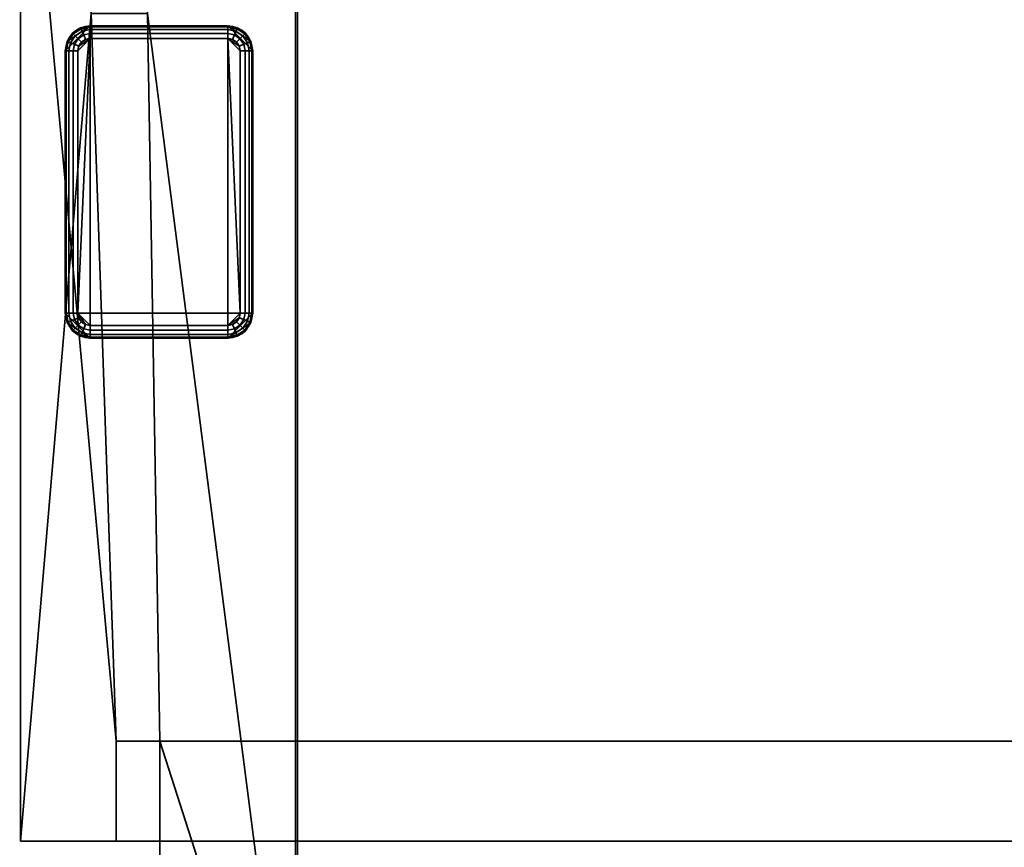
# Model space of a CAD drawing. Header units: millimetres. Extents: x -603 to 3703, y -120 to 193.
# Tile 389 of 656: x 1004 to 1083, y 80 to 147. Entities that reach past the tile are written whole.
import ezdxf

# ---------------------------------------------------------------- set-up
doc = ezdxf.new("R2010")
doc.units = ezdxf.units.MM
doc.layers.add('152', color=7, linetype='Continuous', true_color=0xffffff)

# ---------------------------------------------------------------- blocks, each defined once
blk = doc.blocks.new('UG_SURFACE_002')
at = {"layer": '152', "color": 252, "linetype": 'Continuous', "lineweight": 35}
for points in [[(2177.5, -35, 2213), (2177.5, 174.4, 2213), (822.5, 174.4, 2213), (822.5, -35, 2213)], [(972.5, -35, 2063), (972.5, 174.4, 2063), (2027.5, 174.4, 2063), (2027.5, -35, 2063)]]:
    blk.add_3dface(points, dxfattribs=at)
blk = doc.blocks.new('UG_SURFACE_113')
at = {"layer": '152', "color": 41, "linetype": 'Continuous', "lineweight": 35}
for points in [[(1004.35, 81, 2029.15), (1004.35, 173.15, 2029.15), (1004.35, 173.15, -4), (1004.35, 81, -4)], [(1004.35, 81, -4), (1004.35, 173.15, -4), (1010, 173.15, -4), (1010, 147.3, -4)], [(1010, 147.3, 2023.5), (1010, 173.15, 2023.5), (1004.35, 173.15, 2029.15), (1004.35, 81, 2029.15)], [(1014.5, 147.3, -4), (1014.5, 173.15, -4), (1026.35, 173.15, -4), (1026.35, 55.15, -4)], [(1026.35, 55.15, 2007.15), (1026.35, 173.15, 2007.15), (1014.5, 173.15, 2019), (1014.5, 147.3, 2019)], [(1026.35, 173.15, 2007.15), (1026.35, 55.15, 2007.15), (1026.35, 55.15, -4), (1026.35, 173.15, -4)], [(1012, 89, -4), (1012, 81, -4), (1004.35, 81, -4), (1010, 147.3, -4)], [(1010, 147.3, 2023.5), (1004.35, 81, 2029.15), (1012, 81, 2021.5), (1012, 89, 2021.5)], [(1015.5, 89, -4), (1012, 89, -4), (1010, 147.3, -4), (1014.5, 147.3, -4)], [(1012, 89, 2021.5), (1015.5, 89, 2018), (1014.5, 147.3, 2019), (1010, 147.3, 2023.5)], [(1015.5, 89, -4), (1014.5, 147.3, -4), (1026.35, 55.15, -4)], [(1026.35, 55.15, 2007.15), (1014.5, 147.3, 2019), (1015.5, 89, 2018)], [(1015.5, 89, 2018), (1012, 89, 2021.5), (1012, 89, -4), (1015.5, 89, -4)], [(1012, 81, -4), (1012, 89, -4), (1012, 89, 2021.5), (1012, 81, 2021.5)], [(1015.5, 55.15, 2018), (1015.5, 89, 2018), (1015.5, 89, -4), (1015.5, 55.15, -4)], [(1026.35, 55.15, -4), (1015.5, 55.15, -4), (1015.5, 89, -4)], [(1015.5, 89, 2018), (1015.5, 55.15, 2018), (1026.35, 55.15, 2007.15)], [(1012, 81, 2021.5), (1004.35, 81, 2029.15), (1004.35, 81, -4), (1012, 81, -4)]]:
    blk.add_3dface(points, dxfattribs=at)
blk = doc.blocks.new('UG_SURFACE_114')
at = {"layer": '152', "color": 253, "linetype": 'Continuous', "lineweight": 35}
for points in [[(1008.077, 145.065, -4), (1007.925, 144.3, -4), (1009.925, 146.3, -4)], [(1007.925, 144.3, -4), (1007.925, 123.3, -4), (1009.925, 121.3, -4), (1009.925, 146.3, -4)], [(1009.925, 146.3, -4), (1009.16, 146.148, -4), (1008.511, 145.714, -4), (1008.077, 145.065, -4)], [(1009.16, 146.148, -4), (1009.16, 146.148, -6), (1008.511, 145.714, -6), (1008.511, 145.714, -4)], [(1008.511, 145.714, -6), (1009.16, 146.148, -6), (1009.189, 146.077, -6.383), (1008.565, 145.66, -6.383)], [(1008.565, 145.66, -6.383), (1009.189, 146.077, -6.383), (1009.272, 145.877, -6.707), (1008.718, 145.507, -6.707)], [(1008.718, 145.507, -6.707), (1009.272, 145.877, -6.707), (1009.396, 145.577, -6.924), (1008.947, 145.278, -6.924)], [(1009.925, 146.3, -4), (1009.925, 146.3, -6), (1009.16, 146.148, -6), (1009.16, 146.148, -4)], [(1009.16, 146.148, -6), (1009.925, 146.3, -6), (1009.925, 146.224, -6.383), (1009.189, 146.077, -6.383)], [(1009.189, 146.077, -6.383), (1009.925, 146.224, -6.383), (1009.925, 146.007, -6.707), (1009.272, 145.877, -6.707)], [(1009.272, 145.877, -6.707), (1009.925, 146.007, -6.707), (1009.925, 145.683, -6.924), (1009.396, 145.577, -6.924)], [(1020.925, 146.3, -6), (1009.925, 146.3, -6), (1009.925, 146.3, -4), (1020.925, 146.3, -4)], [(1009.925, 121.3, -4), (1020.925, 121.3, -4), (1020.925, 146.3, -4), (1009.925, 146.3, -4)], [(1020.925, 146.224, -6.383), (1009.925, 146.224, -6.383), (1009.925, 146.3, -6), (1020.925, 146.3, -6)], [(1020.925, 146.007, -6.707), (1009.925, 146.007, -6.707), (1009.925, 146.224, -6.383), (1020.925, 146.224, -6.383)], [(1020.925, 145.683, -6.924), (1009.925, 145.683, -6.924), (1009.925, 146.007, -6.707), (1020.925, 146.007, -6.707)], [(1020.925, 146.3, -4), (1022.925, 144.3, -4), (1022.773, 145.065, -4)], [(1020.925, 146.3, -4), (1020.925, 121.3, -4), (1022.925, 123.3, -4), (1022.925, 144.3, -4)], [(1022.773, 145.065, -4), (1022.339, 145.714, -4), (1021.69, 146.148, -4), (1020.925, 146.3, -4)], [(1021.69, 146.148, -4), (1021.69, 146.148, -6), (1020.925, 146.3, -6), (1020.925, 146.3, -4)], [(1020.925, 146.3, -6), (1021.69, 146.148, -6), (1021.661, 146.077, -6.383), (1020.925, 146.224, -6.383)], [(1020.925, 146.224, -6.383), (1021.661, 146.077, -6.383), (1021.578, 145.877, -6.707), (1020.925, 146.007, -6.707)], [(1020.925, 146.007, -6.707), (1021.578, 145.877, -6.707), (1021.454, 145.577, -6.924), (1020.925, 145.683, -6.924)], [(1021.578, 145.877, -6.707), (1022.132, 145.507, -6.707), (1021.903, 145.278, -6.924), (1021.454, 145.577, -6.924)], [(1021.661, 146.077, -6.383), (1022.285, 145.66, -6.383), (1022.132, 145.507, -6.707), (1021.578, 145.877, -6.707)], [(1021.69, 146.148, -6), (1022.339, 145.714, -6), (1022.285, 145.66, -6.383), (1021.661, 146.077, -6.383)], [(1022.339, 145.714, -4), (1022.339, 145.714, -6), (1021.69, 146.148, -6), (1021.69, 146.148, -4)], [(1008.077, 145.065, -4), (1008.077, 145.065, -6), (1007.925, 144.3, -6), (1007.925, 144.3, -4)], [(1007.925, 144.3, -6), (1008.077, 145.065, -6), (1008.148, 145.036, -6.383), (1008.001, 144.3, -6.383)], [(1008.001, 144.3, -6.383), (1008.148, 145.036, -6.383), (1008.348, 144.953, -6.707), (1008.218, 144.3, -6.707)], [(1008.511, 145.714, -4), (1008.511, 145.714, -6), (1008.077, 145.065, -6), (1008.077, 145.065, -4)], [(1008.077, 145.065, -6), (1008.511, 145.714, -6), (1008.565, 145.66, -6.383), (1008.148, 145.036, -6.383)], [(1008.148, 145.036, -6.383), (1008.565, 145.66, -6.383), (1008.718, 145.507, -6.707), (1008.348, 144.953, -6.707)], [(1008.348, 144.953, -6.707), (1008.718, 145.507, -6.707), (1008.947, 145.278, -6.924), (1008.648, 144.829, -6.924)], [(1008.648, 144.829, -6.924), (1008.947, 145.278, -6.924), (1009.218, 145.007, -7), (1009.001, 144.683, -7)], [(1009.925, 145.3, -7), (1008.925, 144.3, -7), (1009.001, 144.683, -7)], [(1021.925, 123.3, -7), (1008.925, 123.3, -7), (1009.925, 145.3, -7), (1020.925, 145.3, -7)], [(1009.925, 145.3, -7), (1008.925, 123.3, -7), (1008.925, 144.3, -7)], [(1008.947, 145.278, -6.924), (1009.396, 145.577, -6.924), (1009.542, 145.224, -7), (1009.218, 145.007, -7)], [(1009.001, 144.683, -7), (1009.218, 145.007, -7), (1009.542, 145.224, -7), (1009.925, 145.3, -7)], [(1009.396, 145.577, -6.924), (1009.925, 145.683, -6.924), (1009.925, 145.3, -7), (1009.542, 145.224, -7)], [(1020.925, 145.3, -7), (1009.925, 145.3, -7), (1009.925, 145.683, -6.924), (1020.925, 145.683, -6.924)], [(1020.925, 145.683, -6.924), (1021.454, 145.577, -6.924), (1021.308, 145.224, -7), (1020.925, 145.3, -7)], [(1020.925, 145.3, -7), (1021.308, 145.224, -7), (1021.632, 145.007, -7), (1021.849, 144.683, -7)], [(1021.849, 144.683, -7), (1021.925, 144.3, -7), (1020.925, 145.3, -7)], [(1021.925, 144.3, -7), (1021.925, 123.3, -7), (1020.925, 145.3, -7)], [(1021.454, 145.577, -6.924), (1021.903, 145.278, -6.924), (1021.632, 145.007, -7), (1021.308, 145.224, -7)], [(1021.903, 145.278, -6.924), (1022.202, 144.829, -6.924), (1021.849, 144.683, -7), (1021.632, 145.007, -7)], [(1022.132, 145.507, -6.707), (1022.502, 144.953, -6.707), (1022.202, 144.829, -6.924), (1021.903, 145.278, -6.924)], [(1022.285, 145.66, -6.383), (1022.702, 145.036, -6.383), (1022.502, 144.953, -6.707), (1022.132, 145.507, -6.707)], [(1022.339, 145.714, -6), (1022.773, 145.065, -6), (1022.702, 145.036, -6.383), (1022.285, 145.66, -6.383)], [(1022.773, 145.065, -4), (1022.773, 145.065, -6), (1022.339, 145.714, -6), (1022.339, 145.714, -4)], [(1022.702, 145.036, -6.383), (1022.849, 144.3, -6.383), (1022.632, 144.3, -6.707), (1022.502, 144.953, -6.707)], [(1022.773, 145.065, -6), (1022.925, 144.3, -6), (1022.849, 144.3, -6.383), (1022.702, 145.036, -6.383)], [(1022.925, 144.3, -4), (1022.925, 144.3, -6), (1022.773, 145.065, -6), (1022.773, 145.065, -4)], [(1007.925, 144.3, -6), (1007.925, 123.3, -6), (1007.925, 123.3, -4), (1007.925, 144.3, -4)], [(1008.001, 144.3, -6.383), (1008.001, 123.3, -6.383), (1007.925, 123.3, -6), (1007.925, 144.3, -6)], [(1008.218, 144.3, -6.707), (1008.218, 123.3, -6.707), (1008.001, 123.3, -6.383), (1008.001, 144.3, -6.383)], [(1008.218, 144.3, -6.707), (1008.348, 144.953, -6.707), (1008.648, 144.829, -6.924), (1008.542, 144.3, -6.924)], [(1008.542, 144.3, -6.924), (1008.542, 123.3, -6.924), (1008.218, 123.3, -6.707), (1008.218, 144.3, -6.707)], [(1008.542, 144.3, -6.924), (1008.648, 144.829, -6.924), (1009.001, 144.683, -7), (1008.925, 144.3, -7)], [(1008.925, 144.3, -7), (1008.925, 123.3, -7), (1008.542, 123.3, -6.924), (1008.542, 144.3, -6.924)], [(1022.202, 144.829, -6.924), (1022.308, 144.3, -6.924), (1021.925, 144.3, -7), (1021.849, 144.683, -7)], [(1021.925, 123.3, -7), (1021.925, 144.3, -7), (1022.308, 144.3, -6.924), (1022.308, 123.3, -6.924)], [(1022.502, 144.953, -6.707), (1022.632, 144.3, -6.707), (1022.308, 144.3, -6.924), (1022.202, 144.829, -6.924)], [(1022.308, 123.3, -6.924), (1022.308, 144.3, -6.924), (1022.632, 144.3, -6.707), (1022.632, 123.3, -6.707)], [(1022.632, 123.3, -6.707), (1022.632, 144.3, -6.707), (1022.849, 144.3, -6.383), (1022.849, 123.3, -6.383)], [(1022.849, 123.3, -6.383), (1022.849, 144.3, -6.383), (1022.925, 144.3, -6), (1022.925, 123.3, -6)], [(1022.925, 123.3, -6), (1022.925, 144.3, -6), (1022.925, 144.3, -4), (1022.925, 123.3, -4)], [(1007.925, 123.3, -4), (1007.925, 123.3, -6), (1008.077, 122.535, -6), (1008.077, 122.535, -4)], [(1008.077, 122.535, -6), (1007.925, 123.3, -6), (1008.001, 123.3, -6.383), (1008.148, 122.564, -6.383)], [(1009.925, 121.3, -4), (1007.925, 123.3, -4), (1008.077, 122.535, -4)], [(1008.148, 122.564, -6.383), (1008.001, 123.3, -6.383), (1008.218, 123.3, -6.707), (1008.348, 122.647, -6.707)], [(1008.348, 122.647, -6.707), (1008.218, 123.3, -6.707), (1008.542, 123.3, -6.924), (1008.648, 122.771, -6.924)], [(1008.648, 122.771, -6.924), (1008.542, 123.3, -6.924), (1008.925, 123.3, -7), (1009.001, 122.917, -7)], [(1008.925, 123.3, -7), (1009.925, 122.3, -7), (1009.542, 122.376, -7)], [(1008.925, 123.3, -7), (1021.925, 123.3, -7), (1020.925, 122.3, -7), (1009.925, 122.3, -7)], [(1009.542, 122.376, -7), (1009.218, 122.593, -7), (1009.001, 122.917, -7), (1008.925, 123.3, -7)], [(1022.773, 122.535, -4), (1022.925, 123.3, -4), (1020.925, 121.3, -4)], [(1020.925, 122.3, -7), (1021.925, 123.3, -7), (1021.849, 122.917, -7)], [(1022.308, 123.3, -6.924), (1022.202, 122.771, -6.924), (1021.849, 122.917, -7), (1021.925, 123.3, -7)], [(1022.632, 123.3, -6.707), (1022.502, 122.647, -6.707), (1022.202, 122.771, -6.924), (1022.308, 123.3, -6.924)], [(1022.849, 123.3, -6.383), (1022.702, 122.564, -6.383), (1022.502, 122.647, -6.707), (1022.632, 123.3, -6.707)], [(1022.925, 123.3, -6), (1022.773, 122.535, -6), (1022.702, 122.564, -6.383), (1022.849, 123.3, -6.383)], [(1022.773, 122.535, -4), (1022.773, 122.535, -6), (1022.925, 123.3, -6), (1022.925, 123.3, -4)], [(1008.511, 121.886, -6), (1008.077, 122.535, -6), (1008.148, 122.564, -6.383), (1008.565, 121.94, -6.383)], [(1008.077, 122.535, -4), (1008.077, 122.535, -6), (1008.511, 121.886, -6), (1008.511, 121.886, -4)], [(1008.077, 122.535, -4), (1008.511, 121.886, -4), (1009.16, 121.452, -4), (1009.925, 121.3, -4)], [(1008.565, 121.94, -6.383), (1008.148, 122.564, -6.383), (1008.348, 122.647, -6.707), (1008.718, 122.093, -6.707)], [(1008.718, 122.093, -6.707), (1008.348, 122.647, -6.707), (1008.648, 122.771, -6.924), (1008.947, 122.322, -6.924)], [(1008.947, 122.322, -6.924), (1008.648, 122.771, -6.924), (1009.001, 122.917, -7), (1009.218, 122.593, -7)], [(1009.272, 121.723, -6.707), (1008.718, 122.093, -6.707), (1008.947, 122.322, -6.924), (1009.396, 122.023, -6.924)], [(1009.396, 122.023, -6.924), (1008.947, 122.322, -6.924), (1009.218, 122.593, -7), (1009.542, 122.376, -7)], [(1009.925, 121.917, -6.924), (1009.396, 122.023, -6.924), (1009.542, 122.376, -7), (1009.925, 122.3, -7)], [(1009.925, 122.3, -7), (1020.925, 122.3, -7), (1020.925, 121.917, -6.924), (1009.925, 121.917, -6.924)], [(1021.849, 122.917, -7), (1021.632, 122.593, -7), (1021.308, 122.376, -7), (1020.925, 122.3, -7)], [(1020.925, 121.3, -4), (1021.69, 121.452, -4), (1022.339, 121.886, -4), (1022.773, 122.535, -4)], [(1021.454, 122.023, -6.924), (1020.925, 121.917, -6.924), (1020.925, 122.3, -7), (1021.308, 122.376, -7)], [(1021.903, 122.322, -6.924), (1021.454, 122.023, -6.924), (1021.308, 122.376, -7), (1021.632, 122.593, -7)], [(1022.132, 122.093, -6.707), (1021.578, 121.723, -6.707), (1021.454, 122.023, -6.924), (1021.903, 122.322, -6.924)], [(1022.202, 122.771, -6.924), (1021.903, 122.322, -6.924), (1021.632, 122.593, -7), (1021.849, 122.917, -7)], [(1022.502, 122.647, -6.707), (1022.132, 122.093, -6.707), (1021.903, 122.322, -6.924), (1022.202, 122.771, -6.924)], [(1022.702, 122.564, -6.383), (1022.285, 121.94, -6.383), (1022.132, 122.093, -6.707), (1022.502, 122.647, -6.707)], [(1022.773, 122.535, -6), (1022.339, 121.886, -6), (1022.285, 121.94, -6.383), (1022.702, 122.564, -6.383)], [(1022.339, 121.886, -4), (1022.339, 121.886, -6), (1022.773, 122.535, -6), (1022.773, 122.535, -4)], [(1009.16, 121.452, -6), (1008.511, 121.886, -6), (1008.565, 121.94, -6.383), (1009.189, 121.523, -6.383)], [(1008.511, 121.886, -4), (1008.511, 121.886, -6), (1009.16, 121.452, -6), (1009.16, 121.452, -4)], [(1009.189, 121.523, -6.383), (1008.565, 121.94, -6.383), (1008.718, 122.093, -6.707), (1009.272, 121.723, -6.707)], [(1009.925, 121.3, -6), (1009.16, 121.452, -6), (1009.189, 121.523, -6.383), (1009.925, 121.376, -6.383)], [(1009.16, 121.452, -4), (1009.16, 121.452, -6), (1009.925, 121.3, -6), (1009.925, 121.3, -4)], [(1009.925, 121.376, -6.383), (1009.189, 121.523, -6.383), (1009.272, 121.723, -6.707), (1009.925, 121.593, -6.707)], [(1009.925, 121.593, -6.707), (1009.272, 121.723, -6.707), (1009.396, 122.023, -6.924), (1009.925, 121.917, -6.924)], [(1009.925, 121.917, -6.924), (1020.925, 121.917, -6.924), (1020.925, 121.593, -6.707), (1009.925, 121.593, -6.707)], [(1009.925, 121.593, -6.707), (1020.925, 121.593, -6.707), (1020.925, 121.376, -6.383), (1009.925, 121.376, -6.383)], [(1009.925, 121.376, -6.383), (1020.925, 121.376, -6.383), (1020.925, 121.3, -6), (1009.925, 121.3, -6)], [(1021.578, 121.723, -6.707), (1020.925, 121.593, -6.707), (1020.925, 121.917, -6.924), (1021.454, 122.023, -6.924)], [(1021.661, 121.523, -6.383), (1020.925, 121.376, -6.383), (1020.925, 121.593, -6.707), (1021.578, 121.723, -6.707)], [(1021.69, 121.452, -6), (1020.925, 121.3, -6), (1020.925, 121.376, -6.383), (1021.661, 121.523, -6.383)], [(1020.925, 121.3, -4), (1020.925, 121.3, -6), (1021.69, 121.452, -6), (1021.69, 121.452, -4)], [(1022.285, 121.94, -6.383), (1021.661, 121.523, -6.383), (1021.578, 121.723, -6.707), (1022.132, 122.093, -6.707)], [(1022.339, 121.886, -6), (1021.69, 121.452, -6), (1021.661, 121.523, -6.383), (1022.285, 121.94, -6.383)], [(1021.69, 121.452, -4), (1021.69, 121.452, -6), (1022.339, 121.886, -6), (1022.339, 121.886, -4)], [(1009.925, 121.3, -6), (1020.925, 121.3, -6), (1020.925, 121.3, -4), (1009.925, 121.3, -4)]]:
    blk.add_3dface(points, dxfattribs=at)
blk = doc.blocks.new('UG_SURFACE_116')
at = {"layer": '152', "color": 7, "linetype": 'Continuous', "lineweight": 35}
for points in [[(1026.5, 173.15, -4), (1026.5, 55.15, -4), (1026.35, 55.15, -4), (1026.35, 173.15, -4)], [(1026.35, 55.15, 2007.15), (1026.35, 173.15, 2007.15), (1026.35, 173.15, -4), (1026.35, 55.15, -4)], [(1026.5, 55.15, 2007), (1026.5, 173.15, 2007), (1026.35, 173.15, 2007.15), (1026.35, 55.15, 2007.15)], [(1026.5, 55.15, -4), (1026.5, 173.15, -4), (1026.5, 173.15, 2007), (1026.5, 55.15, 2007)]]:
    blk.add_3dface(points, dxfattribs=at)
blk = doc.blocks.new('UG_SURFACE_119')
at = {"layer": '152', "color": 7, "linetype": 'Continuous', "lineweight": 35}
for points in [[(1026.5, 173.15, 2007), (1026.5, 55.15, 2007), (1026.35, 55.15, 2007.15), (1026.35, 173.15, 2007.15)], [(1973.65, 55.15, 2007.15), (1973.65, 173.15, 2007.15), (1026.35, 173.15, 2007.15), (1026.35, 55.15, 2007.15)], [(1026.5, 55.15, 2007), (1026.5, 173.15, 2007), (1973.5, 173.15, 2007), (1973.5, 55.15, 2007)]]:
    blk.add_3dface(points, dxfattribs=at)
blk = doc.blocks.new('UG_SURFACE_120')
at = {"layer": '152', "color": 41, "linetype": 'Continuous', "lineweight": 35}
for points in [[(1995.65, 81, 2029.15), (1995.65, 173.15, 2029.15), (1004.35, 173.15, 2029.15), (1004.35, 81, 2029.15)], [(1010, 147.3, 2023.5), (1012, 89, 2021.5), (1004.35, 173.15, 2029.15)], [(1012, 89, 2021.5), (1012, 81, 2021.5), (1004.35, 81, 2029.15), (1004.35, 173.15, 2029.15)], [(1014.5, 147.3, 2019), (1014.5, 173.15, 2019), (1026.35, 173.15, 2007.15), (1026.35, 55.15, 2007.15)], [(1973.65, 173.15, 2007.15), (1973.65, 55.15, 2007.15), (1026.35, 55.15, 2007.15), (1026.35, 173.15, 2007.15)], [(1010, 147.3, 2023.5), (1014.5, 147.3, 2019), (1015.5, 89, 2018), (1012, 89, 2021.5)], [(1015.5, 89, 2018), (1014.5, 147.3, 2019), (1026.35, 55.15, 2007.15)], [(1012, 81, 2021.5), (1012, 89, 2021.5), (1988, 89, 2021.5), (1988, 81, 2021.5)], [(1988, 89, 2021.5), (1012, 89, 2021.5), (1015.5, 89, 2018), (1984.5, 89, 2018)], [(1984.5, 55.15, 2018), (1984.5, 89, 2018), (1015.5, 89, 2018), (1015.5, 55.15, 2018)], [(1026.35, 55.15, 2007.15), (1015.5, 55.15, 2018), (1015.5, 89, 2018)], [(1995.65, 81, 2029.15), (1004.35, 81, 2029.15), (1012, 81, 2021.5), (1988, 81, 2021.5)]]:
    blk.add_3dface(points, dxfattribs=at)

msp = doc.modelspace()

# ---------------------------------------------------------------- linework, layer by layer
at = {"layer": '152', "color": 252, "linetype": 'Continuous', "lineweight": -3, "true_color": 0x939598}
for p, q in [((1004.35, 81, 2029.15), (1004.35, 173.15, 2029.15)), ((1004.35, 81, -4), (1004.35, 173.15, -4)), ((1004.35, 81, 2029.15), (1004.35, 173.15, 2029.15)), ((1026.35, 173.15, 2007.15), (1026.35, 55.15, 2007.15)), ((1026.35, 55.15, 2007.15), (1026.35, 173.15, 2007.15)), ((1026.35, 55.15, 2007.15), (1026.35, 173.15, 2007.15)), ((1026.35, 173.15, -4), (1026.35, 55.15, -4)), ((1026.35, 173.15, 2007.15), (1026.35, 55.15, 2007.15)), ((1026.35, 55.15, -4), (1026.35, 173.15, -4)), ((1026.5, 55.15, -4), (1026.5, 173.15, -4)), ((1026.5, 55.15, 2007), (1026.5, 173.15, 2007)), ((1026.5, 55.15, 2007), (1026.5, 173.15, 2007)), ((1009.925, 146.3, -6), (1009.925, 146.3, -4)), ((1020.925, 146.3, -6), (1009.925, 146.3, -6)), ((1020.925, 146.3, -4), (1009.925, 146.3, -4)), ((1020.925, 146.3, -6), (1020.925, 146.3, -4)), ((1009.925, 145.3, -7), (1020.925, 145.3, -7)), ((1007.925, 144.3, -4), (1007.925, 123.3, -4)), ((1007.925, 144.3, -6), (1007.925, 123.3, -6)), ((1007.925, 144.3, -6), (1007.925, 144.3, -4)), ((1008.925, 123.3, -7), (1008.925, 144.3, -7)), ((1021.925, 144.3, -7), (1021.925, 123.3, -7)), ((1022.925, 123.3, -4), (1022.925, 144.3, -4)), ((1022.925, 123.3, -6), (1022.925, 144.3, -6)), ((1022.925, 144.3, -6), (1022.925, 144.3, -4)), ((1007.925, 123.3, -6), (1007.925, 123.3, -4)), ((1022.925, 123.3, -6), (1022.925, 123.3, -4)), ((1020.925, 122.3, -7), (1009.925, 122.3, -7)), ((1009.925, 121.3, -4), (1020.925, 121.3, -4)), ((1009.925, 121.3, -6), (1020.925, 121.3, -6)), ((1009.925, 121.3, -6), (1009.925, 121.3, -4)), ((1020.925, 121.3, -6), (1020.925, 121.3, -4)), ((1012, 89, 2021.5), (1012, 81, 2021.5)), ((1012, 89, 2021.5), (1988, 89, 2021.5)), ((1012, 89, -4), (1012, 89, 2021.5)), ((1015.5, 89, 2018), (1012, 89, 2021.5)), ((1012, 89, -4), (1015.5, 89, -4)), ((1012, 89, 2021.5), (1012, 81, 2021.5)), ((1012, 89, 2021.5), (1015.5, 89, 2018)), ((1012, 81, -4), (1012, 89, -4)), ((1015.5, 89, 2018), (1984.5, 89, 2018)), ((1015.5, 89, -4), (1015.5, 89, 2018)), ((1015.5, 55.15, 2018), (1015.5, 89, 2018)), ((1015.5, 89, -4), (1015.5, 55.15, -4)), ((1015.5, 55.15, 2018), (1015.5, 89, 2018)), ((1004.35, 81, 2029.15), (1004.35, 81, -4)), ((1012, 81, 2021.5), (1004.35, 81, 2029.15)), ((1004.35, 81, 2029.15), (1012, 81, 2021.5)), ((1995.65, 81, 2029.15), (1004.35, 81, 2029.15)), ((1004.35, 81, -4), (1012, 81, -4)), ((1012, 81, -4), (1012, 81, 2021.5)), ((1012, 81, 2021.5), (1988, 81, 2021.5))]:
    msp.add_line(p, q, dxfattribs=at)
for centre, start, end in [((1009.925, 144.3, -4), 90, 180), ((1009.925, 144.3, -6), 90, 180), ((1020.925, 144.3, -4), 0, 90), ((1020.925, 144.3, -6), 0, 90), ((1009.925, 123.3, -6), 180, 270), ((1009.925, 123.3, -4), 180, 270), ((1020.925, 123.3, -4), 270, 0), ((1020.925, 123.3, -6), 270, 0)]:
    msp.add_arc(centre, 2, start, end, dxfattribs=at)
at = {"layer": '152', "color": 252, "linetype": 'Continuous', "lineweight": -3, "true_color": 0x939598, "extrusion": (1, 0, 0)}
for centre, start, end in [((145.3, -6, 1009.925), 270, 0), ((145.3, -6, 1020.925), 270, 0), ((122.3, -6, 1009.925), 180, 270), ((122.3, -6, 1020.925), 180, 270)]:
    msp.add_arc(centre, 1, start, end, dxfattribs=at)
at = {"layer": '152', "color": 252, "linetype": 'Continuous', "lineweight": -3, "true_color": 0x939598, "extrusion": (0, 0, -1)}
for centre, start, end in [((-1009.925, 144.3, 7), 0, 90), ((-1020.925, 144.3, 7), 90, 180), ((-1009.925, 123.3, 7), 270, 0), ((-1020.925, 123.3, 7), 180, 270)]:
    msp.add_arc(centre, 1, start, end, dxfattribs=at)
at = {"layer": '152', "color": 252, "linetype": 'Continuous', "lineweight": -3, "true_color": 0x939598, "extrusion": (0, -1, 0)}
for centre, start, end in [((1008.925, -6, -144.3), 180, 270), ((1021.925, -6, -144.3), 270, 0), ((1008.925, -6, -123.3), 180, 270), ((1021.925, -6, -123.3), 270, 0)]:
    msp.add_arc(centre, 1, start, end, dxfattribs=at)

# ---------------------------------------------------------------- block references
at = {"layer": '152', "color": 252, "linetype": 'Continuous', "lineweight": -3, "true_color": 0x939598}
for name in ['UG_SURFACE_116', 'UG_SURFACE_119', 'UG_SURFACE_002', 'UG_SURFACE_113', 'UG_SURFACE_120', 'UG_SURFACE_114']:
    msp.add_blockref(name, (0, 0), dxfattribs=at)

doc.saveas('drawing.dxf')
